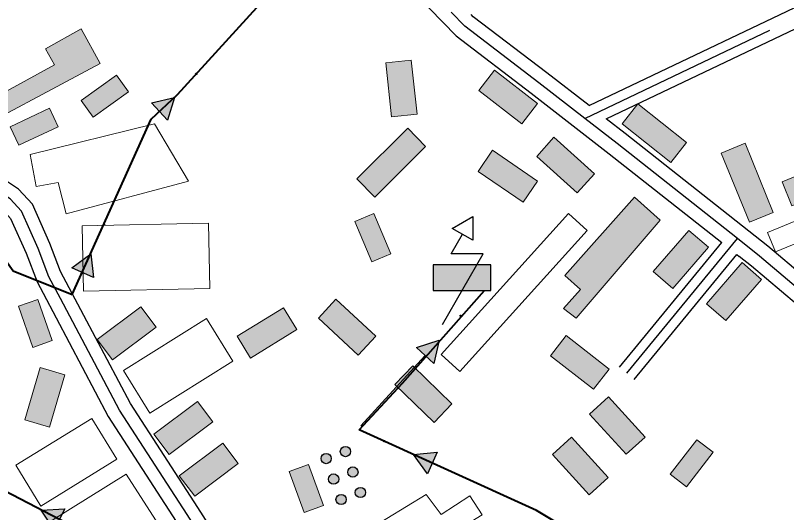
# Model space of a CAD drawing. Extents: x -64005 to -55000, y -89025 to -80000.
# Drawn here: x -63153 to -62552, y -83096 to -82708 of the extents above; entities that cross this region are included whole.
import ezdxf

# ---------------------------------------------------------------- set-up
doc = ezdxf.new("R2010")
doc.units = 0
doc.header["$LTSCALE"] = 32
doc.linetypes.add('DOT_DASHED', pattern=[7.7, 5, -1.2, 0.3, -1.2])
doc.linetypes.add('LONG_DASHED', pattern=[7.5, 6, -1.5])
for name, color, linetype, lineweight in [('12', 7, 'Continuous', 25), ('18', 7, 'Continuous', 25), ('21', 7, 'Continuous', 25), ('39', 7, 'LONG_DASHED', 25), ('6', 7, 'Continuous', 25), ('7', 7, 'Continuous', 13)]:
    doc.layers.add(name, color=color, linetype=linetype, lineweight=lineweight)

msp = doc.modelspace()

# ---------------------------------------------------------------- hatches: boundary and pattern name
at = {"layer": '12'}
for points in [[(-62894.65, -83052.01, 1), (-62897.39, -83044.49, 1)], [(-62909.69, -83057.49, 1), (-62912.43, -83049.97, 1)], [(-62888.83, -83067.98, 1), (-62891.57, -83060.46, 1)], [(-62903.86, -83073.46, 1), (-62906.6, -83065.95, 1)], [(-62883, -83083.95, 1), (-62885.75, -83076.43, 1)], [(-62898.04, -83089.43, 1), (-62900.78, -83081.92, 1)]]:
    msp.add_hatch(color=256, dxfattribs=at).paths.add_polyline_path(points)
at = {"layer": '18'}
for points in [[(-63047.42, -82776.06), (-63029.38, -82771.95), (-63034.85, -82789.62)], [(-63109.55, -82904.83), (-63094.57, -82893.98), (-63092.65, -82912.37)], [(-62827.56, -82922.59), (-62782.56, -82922.59), (-62782.56, -82902.59), (-62827.56, -82902.59)], [(-62840.67, -82967.08), (-62823.05, -82961.44), (-62826.97, -82979.51)], [(-62832.14, -83065.63), (-62842.9, -83050.58), (-62824.49, -83048.79)], [(-63123.29, -83109.42), (-63133.28, -83093.85), (-63114.8, -83092.99)]]:
    msp.add_hatch(color=256, dxfattribs=at).paths.add_polyline_path(points)
at = {"layer": '7'}
for points in [[(-63204.26, -82807.8), (-63087.45, -82745.47), (-63102.22, -82718.38), (-63129.86, -82733.92), (-63122.85, -82746.61), (-63210.89, -82794.54)], [(-62864.56, -82744.9), (-62860.06, -82787.16), (-62840.18, -82785.04), (-62844.68, -82742.78)], [(-63074.51, -82754.62), (-63102.14, -82774.44), (-63092.81, -82787.44), (-63065.18, -82767.62)], [(-62792.07, -82766.6), (-62758.45, -82792.6), (-62746.21, -82776.78), (-62779.83, -82750.78)], [(-62680.27, -82792.61), (-62642.32, -82822.75), (-62629.93, -82807.06), (-62667.88, -82776.92)], [(-63126.8, -82780.34), (-63157.58, -82794.78), (-63150.78, -82809.26), (-63120, -82794.82)], [(-62847.45, -82795.89), (-62887.07, -82835.39), (-62873.23, -82849.83), (-62833.6, -82810.33)], [(-62701.87, -82831.48), (-62733.5, -82803.09), (-62746.85, -82817.98), (-62715.22, -82846.37)], [(-62602.87, -82815.36), (-62580.87, -82869.39), (-62562.38, -82861.76), (-62584.38, -82807.73)], [(-62792.57, -82829.71), (-62757.54, -82853.78), (-62746.21, -82837.29), (-62781.24, -82813.22)], [(-62516.11, -82821.81), (-62555.44, -82837.9), (-62547.87, -82856.41), (-62508.54, -82840.32)], [(-62670.54, -82849.8), (-62650.51, -82867.73), (-62716.01, -82944.07), (-62725.86, -82936.69), (-62712.79, -82921.91), (-62724.87, -82910.8)], [(-62860.69, -82893.99), (-62873.85, -82862.64), (-62888.61, -82868.83), (-62875.45, -82900.18)], [(-62628.08, -82875.7), (-62655.9, -82907.83), (-62640.78, -82920.92), (-62612.96, -82888.79)], [(-62586.52, -82900.82), (-62614.38, -82932.91), (-62599.28, -82946.02), (-62571.42, -82913.93)], [(-63124.76, -82961.68), (-63136, -82929.59), (-63151.1, -82934.88), (-63139.86, -82966.97)], [(-63055.6, -82935.24), (-63089.6, -82960.74), (-63077.6, -82976.74), (-63043.6, -82951.24)], [(-62917.11, -82944.06), (-62885.98, -82972.99), (-62872.37, -82958.34), (-62903.5, -82929.41)], [(-62944.32, -82936.03), (-62980.52, -82958.3), (-62970.04, -82975.33), (-62933.84, -82953.06)], [(-62736.07, -82973.62), (-62702.5, -82999.68), (-62690.23, -82983.88), (-62723.8, -82957.82)], [(-63134.2, -82982.74), (-63146.17, -83023.53), (-63126.98, -83029.16), (-63115.01, -82988.37)], [(-62857.45, -82995.85), (-62826.95, -83025.45), (-62813.03, -83011.09), (-62843.53, -82981.49)], [(-62705.72, -83019.06), (-62677.01, -83050.41), (-62662.26, -83036.9), (-62690.97, -83005.55)], [(-63011.49, -83009.09), (-63045.49, -83034.59), (-63033.49, -83050.59), (-62999.49, -83025.09)], [(-62734.53, -83050.61), (-62705.82, -83081.96), (-62691.07, -83068.45), (-62719.78, -83037.1)], [(-62991.6, -83041.67), (-63025.6, -83067.17), (-63013.6, -83083.17), (-62979.6, -83057.67)], [(-62622, -83038.98), (-62642.8, -83065.88), (-62630.14, -83075.66), (-62609.34, -83048.76)], [(-62913.27, -83090.28), (-62924.92, -83058.34), (-62939.95, -83063.82), (-62928.3, -83095.76)]]:
    msp.add_hatch(color=256, dxfattribs=at).paths.add_polyline_path(points)

# ---------------------------------------------------------------- linework, layer by layer
at = {"layer": '12'}
for centre in [(-62896.02, -83048.25), (-62911.06, -83053.73), (-62890.2, -83064.22), (-62905.23, -83069.7), (-62884.38, -83080.19), (-62899.41, -83085.67)]:
    msp.add_circle(centre, 4, dxfattribs=at)
at = {"layer": '18'}
for p, q in [((-62995.54, -82735.16), (-62945.76, -82680.44)), ((-62883.93, -83028.12), (-62834.07, -82973.57)), ((-62760.96, -83087.82), (-62828.31, -83057.21))]:
    msp.add_line(p, q, dxfattribs=at)
at = {"layer": '18', "linetype": 'DOT_DASHED', "lineweight": 40}
for points in [[(-63663.79, -82819.4), (-63641.01, -82815.9), (-63551.48, -82803.8), (-63482.62, -82797.53), (-63398.65, -82785.42), (-63263.59, -82768.11), (-63226.48, -82811.1), (-63190.21, -82859.27), (-63155.11, -82907.19), (-63109.17, -82925.69), (-63047.66, -82788.89), (-63027, -82769.74), (-62870.66, -82597.89)], [(-62559.9, -83399.97), (-62682.27, -83333.6), (-62764.81, -83290.5), (-62934.53, -83198.5), (-63034.81, -83144.74), (-63206.99, -83055.76), (-63341.16, -82985.56), (-63558.61, -82873.22), (-63663.79, -82819.4), (-63755.82, -82773.01), (-63841.45, -82729.89), (-64000, -82647.57)], [(-62522.71, -83234.36), (-62586.81, -83189.33), (-62650.96, -83151.78), (-62746.96, -83094.19), (-62885.23, -83031.34), (-62851.57, -82994.82), (-62787.59, -82922.59)]]:
    msp.add_lwpolyline(points, dxfattribs=at)
at = {"layer": '18'}
for points in [[(-63047.42, -82776.06), (-63029.38, -82771.95), (-63034.85, -82789.62)], [(-62812.8, -82874.1), (-62796.78, -82864.84), (-62796.78, -82883.34)], [(-63109.55, -82904.83), (-63094.57, -82893.98), (-63092.65, -82912.37)], [(-62827.56, -82922.59), (-62782.56, -82922.59), (-62782.56, -82902.59), (-62827.56, -82902.59)], [(-62840.67, -82967.08), (-62823.05, -82961.44), (-62826.97, -82979.51)], [(-62832.14, -83065.63), (-62842.9, -83050.58), (-62824.49, -83048.79)], [(-63123.29, -83109.42), (-63133.28, -83093.85), (-63114.8, -83092.99)]]:
    msp.add_lwpolyline(points, close=True, dxfattribs=at)
for points in [[(-63074.19, -82848.32), (-63047.66, -82788.89), (-63041.13, -82782.84)], [(-62820.36, -82949.09), (-62788.67, -82894.09), (-62813.67, -82894.09), (-62804.79, -82878.72)], [(-63166.95, -82891.03), (-63155.11, -82907.19), (-63109.54, -82925.72), (-63101.17, -82908.49)]]:
    msp.add_lwpolyline(points, dxfattribs=at)
for centre in [(-63012.37, -82753.65), (-63084.38, -82871.15), (-62806.23, -82942.3), (-62865.66, -83040.24)]:
    msp.add_circle(centre, 0.5, dxfattribs=at)
at = {"layer": '21'}
for p, q in [((-62682.33, -82982.39), (-62602.52, -82885.14)), ((-62670.73, -82991.91), (-62590.75, -82894.44))]:
    msp.add_line(p, q, dxfattribs=at)
for points in [[(-62705.96, -82778.39), (-62501.83, -82680.84), (-62469.09, -82666.79)], [(-62692.7, -82788.68), (-62495.63, -82694.5), (-62463.38, -82680.66)]]:
    msp.add_lwpolyline(points, dxfattribs=at)
at = {"layer": '39', "linetype": 'DOT_DASHED'}
msp.add_line((-62676.53, -82987.15), (-62590.33, -82882.11), dxfattribs=at)
msp.add_lwpolyline([(-62709.42, -82788.36), (-62498.73, -82687.67), (-62459.34, -82670.77)], dxfattribs=at)
at = {"layer": '39', "linetype": 'Continuous'}
for points in [[(-62947.3, -83210.5), (-63019.54, -83097.43), (-63072.38, -83015.83), (-63118.36, -82928.76), (-63127.31, -82911.82), (-63135.81, -82889.7), (-63148.67, -82860.78), (-63157.5, -82851.14), (-63180.79, -82835.89), (-63210.5, -82824.64), (-63231.96, -82817.57), (-63260.06, -82803.92), (-63278.53, -82789.46), (-63295.39, -82770.99), (-63326.66, -82724.64), (-63333.96, -82711.9), (-63349.19, -82698.31)], [(-62709.42, -82788.36), (-62745.15, -82760.63), (-62802.96, -82716.45), (-62813.55, -82705.52)], [(-62590.33, -82882.11), (-62684.11, -82808.01), (-62709.42, -82788.36)], [(-62402.67, -83065.49), (-62444.39, -83012.47), (-62516.67, -82943.4), (-62529.32, -82932.71), (-62573.01, -82895.8), (-62590.33, -82882.11)]]:
    msp.add_lwpolyline(points, dxfattribs=at)
at = {"layer": '6'}
msp.add_line((-62590.75, -82894.44), (-62588.84, -82895.95), dxfattribs=at)
for points in [[(-63011.58, -82445.16), (-62991.04, -82476.37), (-62903.45, -82609.82), (-62861.3, -82670.61), (-62809.62, -82723.94), (-62751.25, -82768.55), (-62690.28, -82815.88), (-62602.52, -82885.14)], [(-63404.11, -82665.24), (-63398.38, -82671.06), (-63368.42, -82694.56), (-63341.83, -82718.28), (-63335.17, -82729.93), (-63303.27, -82777.19), (-63285.35, -82796.82), (-63265.39, -82812.45), (-63235.73, -82826.86), (-63213.84, -82834.07), (-63185.35, -82844.85), (-63164.03, -82858.83), (-63157.15, -82866.34), (-63145.06, -82893.54), (-63136.44, -82915.96), (-63131.81, -82924.7), (-63081.02, -83020.89), (-63027.95, -83102.85), (-62946.88, -83229.72), (-62863.04, -83362.81), (-62768.76, -83514.67), (-62759.54, -83528.35)], [(-62942.89, -83198.83), (-63011.13, -83092.02), (-63063.74, -83010.76), (-63118.19, -82907.67), (-63126.57, -82885.87), (-63140.18, -82855.23), (-63150.97, -82843.46), (-63176.23, -82826.93), (-63207.16, -82815.21), (-63228.19, -82808.28), (-63254.73, -82795.38), (-63271.71, -82782.1), (-63287.51, -82764.79), (-63318.16, -82719.35), (-63326.08, -82705.52), (-63336.63, -82696.12)], [(-62705.96, -82778.39), (-62739.05, -82752.7), (-62796.3, -82708.96), (-62797.99, -82707.22)], [(-62404.34, -83046.19), (-62437.01, -83005.69), (-62509.97, -82935.96), (-62566.68, -82888.06), (-62677.94, -82800.14), (-62692.7, -82788.68)], [(-62413.9, -83066.19), (-62451.76, -83019.25), (-62540.12, -82936.68), (-62542.72, -82934.48), (-62543.85, -82933.52), (-62544.14, -82933.28), (-62579.34, -82903.54), (-62588.82, -82896.04), (-62588.84, -82895.95)]]:
    msp.add_lwpolyline(points, dxfattribs=at)
at = {"layer": '7'}
for points in [[(-63204.26, -82807.8), (-63087.45, -82745.47), (-63102.22, -82718.38), (-63129.86, -82733.92), (-63122.85, -82746.61), (-63210.89, -82794.54)], [(-62864.56, -82744.9), (-62860.06, -82787.16), (-62840.18, -82785.04), (-62844.68, -82742.78)], [(-63074.51, -82754.62), (-63102.14, -82774.44), (-63092.81, -82787.44), (-63065.18, -82767.62)], [(-62792.07, -82766.6), (-62758.45, -82792.6), (-62746.21, -82776.78), (-62779.83, -82750.78)], [(-62680.27, -82792.61), (-62642.32, -82822.75), (-62629.93, -82807.06), (-62667.88, -82776.92)], [(-63126.8, -82780.34), (-63157.58, -82794.78), (-63150.78, -82809.26), (-63120, -82794.82)], [(-63141.97, -82816.59), (-63044.84, -82792.52), (-63018.33, -82837.22), (-63113.94, -82862.8), (-63120.19, -82838.37), (-63137.23, -82841.4)], [(-62847.45, -82795.89), (-62887.07, -82835.39), (-62873.23, -82849.83), (-62833.6, -82810.33)], [(-62701.87, -82831.48), (-62733.5, -82803.09), (-62746.85, -82817.98), (-62715.22, -82846.37)], [(-62602.87, -82815.36), (-62580.87, -82869.39), (-62562.38, -82861.76), (-62584.38, -82807.73)], [(-62792.57, -82829.71), (-62757.54, -82853.78), (-62746.21, -82837.29), (-62781.24, -82813.22)], [(-62516.11, -82821.81), (-62555.44, -82837.9), (-62547.87, -82856.41), (-62508.54, -82840.32)], [(-62670.54, -82849.8), (-62650.51, -82867.73), (-62716.01, -82944.07), (-62725.86, -82936.69), (-62712.79, -82921.91), (-62724.87, -82910.8)], [(-62492.94, -82846.93), (-62566.8, -82877.37), (-62560.57, -82892.51), (-62486.71, -82862.07)], [(-62860.69, -82893.99), (-62873.85, -82862.64), (-62888.61, -82868.83), (-62875.45, -82900.18)], [(-62821.35, -82972.47), (-62722.05, -82862.4), (-62707.62, -82875.68), (-62806.92, -82985.75)], [(-63101.44, -82872.11), (-63002.83, -82870.01), (-63001.74, -82921.05), (-63100.36, -82923.15)], [(-62628.08, -82875.7), (-62655.9, -82907.83), (-62640.78, -82920.92), (-62612.96, -82888.79)], [(-62586.52, -82900.82), (-62614.38, -82932.91), (-62599.28, -82946.02), (-62571.42, -82913.93)], [(-63124.76, -82961.68), (-63136, -82929.59), (-63151.1, -82934.88), (-63139.86, -82966.97)], [(-63055.6, -82935.24), (-63089.6, -82960.74), (-63077.6, -82976.74), (-63043.6, -82951.24)], [(-62917.11, -82944.06), (-62885.98, -82972.99), (-62872.37, -82958.34), (-62903.5, -82929.41)], [(-62944.32, -82936.03), (-62980.52, -82958.3), (-62970.04, -82975.33), (-62933.84, -82953.06)], [(-63048.7, -83018.21), (-62983.87, -82977.79), (-63004.37, -82944.48), (-63069.19, -82984.89)], [(-62736.07, -82973.62), (-62702.5, -82999.68), (-62690.23, -82983.88), (-62723.8, -82957.82)], [(-63134.2, -82982.74), (-63146.17, -83023.53), (-63126.98, -83029.16), (-63115.01, -82988.37)], [(-62857.45, -82995.85), (-62826.95, -83025.45), (-62813.03, -83011.09), (-62843.53, -82981.49)], [(-62705.72, -83019.06), (-62677.01, -83050.41), (-62662.26, -83036.9), (-62690.97, -83005.55)], [(-63011.49, -83009.09), (-63045.49, -83034.59), (-63033.49, -83050.59), (-62999.49, -83025.09)], [(-63133.49, -83090.8), (-63074.31, -83054.17), (-63093.87, -83022.33), (-63153.05, -83058.96)], [(-62734.53, -83050.61), (-62705.82, -83081.96), (-62691.07, -83068.45), (-62719.78, -83037.1)], [(-62991.6, -83041.67), (-63025.6, -83067.17), (-63013.6, -83083.17), (-62979.6, -83057.67)], [(-62622, -83038.98), (-62642.8, -83065.88), (-62630.14, -83075.66), (-62609.34, -83048.76)], [(-62913.27, -83090.28), (-62924.92, -83058.34), (-62939.95, -83063.82), (-62928.3, -83095.76)], [(-63126.28, -83102.93), (-63066.95, -83065.79), (-63039.61, -83108.82), (-63057.7, -83120.64)], [(-62789.27, -83097.68), (-62859.24, -83140.42), (-62878.99, -83109.8), (-62833.03, -83081.81), (-62821.47, -83097.35), (-62799.12, -83082.76)]]:
    msp.add_lwpolyline(points, close=True, dxfattribs=at)

doc.saveas('drawing.dxf')
